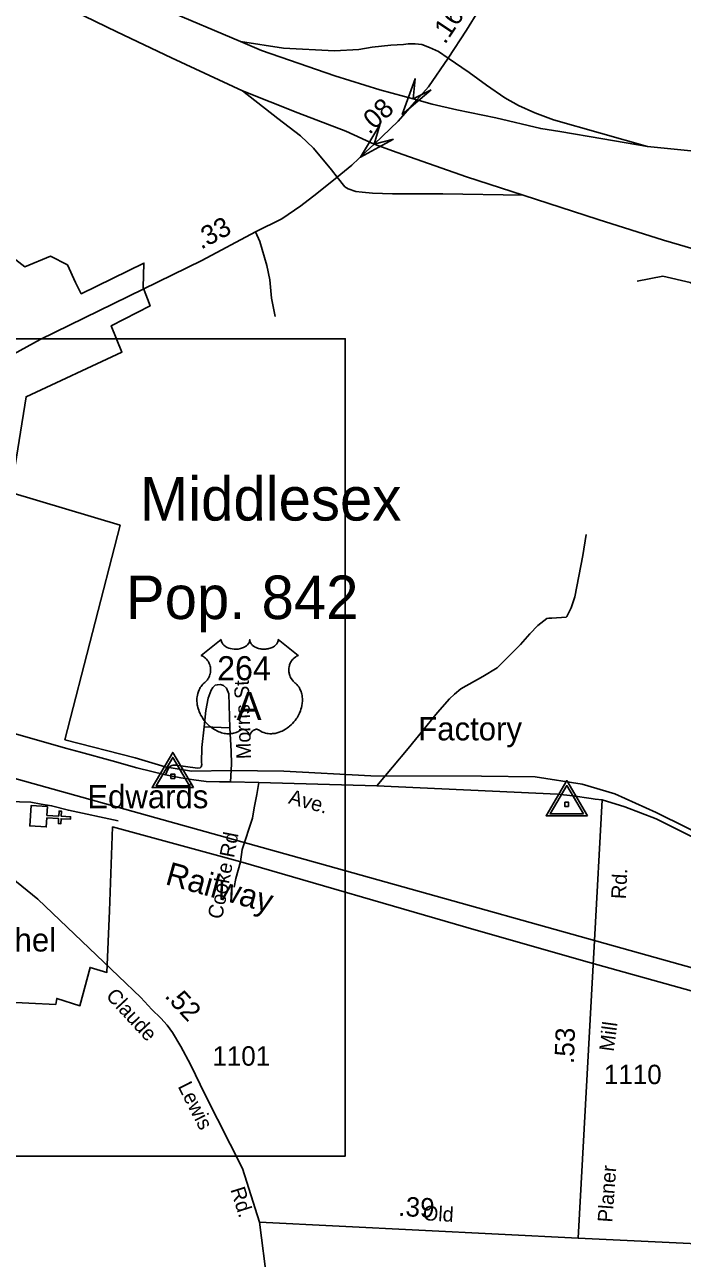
# Model space of a CAD drawing. Extents: x 2220236 to 2384410, y 720751 to 894131.
# Drawn here: x 2237689 to 2241927, y 739507 to 747450 of the extents above; entities that cross this region are included whole.
import ezdxf

# ---------------------------------------------------------------- set-up
doc = ezdxf.new("R2010")
doc.units = 0
doc.layers.add('Default', color=7, linetype='Continuous')

msp = doc.modelspace()

# ---------------------------------------------------------------- linework, layer by layer
at = {"layer": 'Default'}
for p, q in [((2238844.9, 742930.1), (2239010.9, 742923.5)), ((2241409.7, 742459.3), (2241360.6, 741554.5)), ((2241360.6, 741554.5), (2241256.6, 739638)), ((2239203.1, 739739.1), (2241256.6, 739638))]:
    msp.add_line(p, q, dxfattribs=at)
for points in [[(2239079.2, 747341.1), (2238592.2, 747548.6), (2238150.3, 747747.3), (2237620.8, 747997.2), (2237072.2, 748259.9), (2236698.6, 748435.1), (2236470.2, 748535.5), (2236233.2, 748644.4), (2235755, 748851.6), (2235522.3, 748954.1), (2235200, 749086.5), (2234966.3, 749181.4)], [(2234975.3, 749009.1), (2235159.4, 748926.3), (2235460.4, 748793.9), (2235782.8, 748640.1), (2236250.3, 748422.3), (2236589.7, 748249.2), (2237157.6, 747950.2), (2237648.6, 747713.1), (2238282.6, 747403.4), (2238634.8, 747236.8), (2239092.3, 747024.2)], [(2240417.2, 747235.1), (2240535.6, 747414), (2240616.5, 747544.5), (2240689.5, 747671.2)], [(2240216.2, 746965.7), (2239977.6, 747031.7), (2239687.3, 747121.5), (2239394.8, 747221.8), (2239215.5, 747283.8), (2239079.2, 747341.1)], [(2240417.2, 747235.1), (2240354.9, 747278.6), (2240298.6, 747304.1), (2240248.6, 747321.8), (2240206.3, 747328), (2240159.4, 747328), (2240129.5, 747323.7), (2240048.3, 747319.4), (2239928.8, 747304.5), (2239843.4, 747291.6), (2239685.4, 747281), (2239356.7, 747300.2), (2239079.2, 747341.1)], [(2240216.2, 746965.7), (2240290.8, 747050.2), (2240417.2, 747235.1)], [(2241702.5, 746666.5), (2241096.6, 746837.5), (2240975.7, 746883.1), (2240871.6, 746929), (2240783.6, 746979.2), (2240664.5, 747061.3), (2240553.8, 747142.3), (2240417.2, 747235.1)], [(2239092.3, 747024.2), (2239450.3, 746882.2), (2239757.7, 746764.7), (2239940.3, 746681)], [(2239092.3, 747024.2), (2239320.4, 746846.3), (2239465.7, 746733.6), (2239550.3, 746654.3), (2239665.4, 746515.4), (2239701.8, 746467.6)], [(2239940.3, 746681), (2240096.2, 746829.7), (2240216.2, 746965.7)], [(2241702.5, 746666.5), (2241414.3, 746715.6), (2241136.8, 746762.6), (2241015.1, 746781.8), (2240724.8, 746850.2), (2240475, 746901.4), (2240314.9, 746937.8), (2240216.2, 746965.7)], [(2239701.8, 746467.6), (2239797.3, 746546.7), (2239887.6, 746630.8), (2239940.3, 746681)], [(2239940.3, 746681), (2240088.6, 746628), (2240536.9, 746470), (2240902, 746352.5)], [(2241635.8, 745798.2), (2241801.9, 745830.8), (2241976.8, 745791.1), (2242052.9, 745740.4), (2242534.7, 745828.9), (2242600.8, 745896.4), (2242607.7, 746004.5), (2242565.7, 746103.8), (2242656.7, 746147.8), (2242740.8, 746074), (2242840.9, 746108), (2242922.9, 746214.5), (2243055.8, 746267.6), (2243188.9, 746258.3), (2243431.9, 746135.2), (2244080.8, 746207.2), (2244179.9, 746342.9), (2244228.8, 746538), (2244255.5, 746657), (2244282.2, 746686.2), (2244318.9, 746694.3), (2244418.8, 746669.3)], [(2244238.9, 746539.3), (2244044.4, 746549), (2243824.5, 746555.4), (2243549.1, 746559.7), (2243233.2, 746561.8), (2242752.8, 746581.1), (2242310.9, 746604.5), (2242003.5, 746636.6), (2241702.5, 746666.5)], [(2236089.7, 743291.6), (2236091.7, 743884.7), (2236100.4, 744384.7), (2236135.7, 744463.5), (2236224.4, 744622.2), (2236298.7, 744711.4), (2236462.8, 744802.1), (2236705.2, 744893.4), (2237380.1, 745200.3), (2237789, 745422.4), (2238830.4, 745932.7), (2239176.9, 746116.9), (2239346, 746200.8), (2239469.3, 746283.8), (2239572.7, 746362.7), (2239701.8, 746467.6)], [(2239701.8, 746467.6), (2239752.3, 746406), (2239774.3, 746394.3), (2239822.5, 746376.6), (2239864.4, 746371.1), (2239930.4, 746365.5), (2240058.5, 746360.5), (2240384.2, 746361.2), (2240902, 746352.5)], [(2240902, 746352.5), (2241384.4, 746196.6), (2241805, 746062), (2242240.5, 745936), (2242844.6, 745786.5), (2243412.5, 745656.2), (2243820.2, 745572.9), (2244020.9, 745538.7), (2244716.8, 745427.6), (2245282.5, 745350.7), (2245592.1, 745305.9), (2246206.9, 745224.7), (2246270.6, 745217.3)], [(2239304, 745570.9), (2239280.3, 745688.5), (2239269.4, 745808.5), (2239249.3, 745899.8), (2239205.4, 746053.3), (2239176.9, 746116.9)], [(2237536, 746012.2), (2237689.8, 745891), (2237855.2, 745959.7), (2237964.5, 745903.1), (2238017, 745790.1), (2238053.2, 745717.4), (2238457.5, 745915.2), (2238453.2, 745757.8), (2238497, 745639.4), (2238247.2, 745511.4), (2238316, 745341.8), (2237697.8, 745055.1), (2237600.8, 744437.2), (2238303.8, 744227.2), (2237948.2, 742846.1), (2238400.8, 742729), (2238594.8, 742672.5), (2238764.5, 742644.2), (2239019, 742648.2), (2239358.5, 742644.2), (2239919.8, 742614.7), (2240632, 742612.2), (2240978.8, 742607.9), (2241281.8, 742559.4), (2241492, 742498.8), (2241758.8, 742377.7), (2242340.5, 742090.9)], [(2237536, 746012.2), (2237689.8, 745891), (2237855.2, 745959.7), (2237964.5, 745903.1), (2238017, 745790.1), (2238053.2, 745717.4), (2238457.5, 745915.2), (2238453.2, 745757.8), (2238497, 745639.4), (2238247.2, 745511.4), (2238316, 745341.8), (2237697.8, 745055.1), (2237600.8, 744437.2), (2238303.8, 744227.2), (2237948.2, 742846.1), (2238400.8, 742729), (2238594.8, 742672.5), (2238764.5, 742644.2), (2239019, 742648.2), (2239358.5, 742644.2), (2239919.8, 742614.7), (2240632, 742612.2), (2240978.8, 742607.9), (2241281.8, 742559.4), (2241492, 742498.8), (2241758.8, 742377.7), (2242340.5, 742090.9)], [(2231448.3, 745428), (2239755.4, 745428), (2239755.4, 740165.1), (2231448.3, 740165.1), (2231448.3, 745428)], [(2239957.5, 742549.4), (2240161.4, 742790.9), (2240349.5, 743022.4), (2240426.7, 743109), (2240458.5, 743139.3), (2240500.2, 743173.6), (2240641.4, 743252.7), (2240734.9, 743309.4), (2240883.8, 743458.5), (2240945, 743529), (2240996.7, 743581.3), (2241054.2, 743627.9), (2241066.3, 743629.9), (2241086.2, 743628.1), (2241179.4, 743636.2), (2241182, 743638.9), (2241211.6, 743695.1), (2241235, 743767.4), (2241286.9, 744031.6), (2241307.7, 744167.8)], [(2229654.8, 743197.3), (2229784.7, 743212.2), (2230034.1, 743256.3), (2231638.9, 743567.2), (2231774.6, 743594.4), (2231890.3, 743619.2), (2232004.1, 743640.2), (2232265.6, 743694.3), (2232405.4, 743725.4), (2232590.9, 743762.9), (2232780.7, 743784.4), (2232962.4, 743793.9), (2233126.5, 743781.3), (2233250.5, 743772.2), (2233448.7, 743743.9), (2233655, 743697.7), (2233873.3, 743643.4), (2236153.5, 743006.3), (2239641.8, 742035), (2241914, 741399.8), (2243637.2, 740920.1)], [(2236089.7, 743291.6), (2236461.6, 743208.7), (2236818.3, 743109.6), (2237181, 743012.5), (2237585.7, 742897.8), (2237952.5, 742792.9), (2238049, 742766.7), (2238252.9, 742711.4), (2238411.3, 742664.7), (2238595.6, 742620.3), (2238695.7, 742601.1), (2238779.6, 742587.8), (2238857.8, 742578.4), (2238943.7, 742575.2), (2239015.7, 742575.7), (2239197.6, 742571.2), (2239957.5, 742549.4), (2241123.5, 742495), (2241221.5, 742485.8), (2241339.5, 742468.7), (2241365.6, 742462.8), (2241409.7, 742459.3)], [(2238844.9, 742930.1), (2238856, 743034.3), (2238871.4, 743114.3), (2238891.1, 743164.5), (2238900.8, 743182.5), (2238916.7, 743196.6), (2238930.6, 743200.7), (2238950.6, 743200.9), (2238970.7, 743195.1), (2238988.9, 743177.3), (2239005.2, 743141.4), (2239010.9, 742923.5)], [(2238595.6, 742620.3), (2238613.1, 742658.4), (2238625.1, 742674.5), (2238637, 742680.7), (2238645, 742682.7), (2238663, 742682.7), (2238803, 742663.9), (2238819, 742666.1), (2238827, 742672.2), (2238830.8, 742686.1), (2238828.7, 742700.1), (2238829.9, 742796.1), (2238844.9, 742930.1)], [(2239010.9, 742923.5), (2239020.2, 742773.6), (2239020.9, 742689.8), (2239015.7, 742575.7)], [(2239039.1, 741896.2), (2239050.7, 741952.4), (2239079.9, 742060.5), (2239091.1, 742140.5), (2239157.7, 742341.1), (2239167, 742407), (2239184.4, 742493.1), (2239197.6, 742571.2)], [(2241409.7, 742459.3), (2241555.9, 742414.5), (2241758.5, 742336.2), (2241985.3, 742224.1), (2242214.1, 742119.9), (2242683.7, 741881.9), (2245463.6, 740507), (2245943.4, 740267), (2246389.2, 740038.9), (2246724.3, 739863.7), (2246953.1, 739759.6), (2247223.7, 739667.8), (2247470, 739627.8), (2247814, 739604.5), (2248421.9, 739577.6), (2249328.8, 739522.4)], [(2237591.9, 742448), (2237656.3, 742446.9), (2237727.7, 742444.6), (2237795.6, 742431.9), (2237862.3, 742421.5), (2237970.5, 742392.7), (2238291, 742323.6)], [(2242262, 741152.1), (2241290.5, 741423.7), (2240532.8, 741640.4), (2239081, 742060), (2238255.2, 742284.8), (2238235.2, 741743.7), (2238219, 741347.9), (2238110, 741380.2), (2238045.2, 741133.9), (2237895.2, 741180.7), (2237889, 741142.2), (2237542.5, 741159.3)], [(2242262, 741152.1), (2241290.5, 741423.7), (2240532.8, 741640.4), (2239081, 742060), (2238255.2, 742284.8), (2238235.2, 741743.7), (2238219, 741347.9), (2238110, 741380.2), (2238045.2, 741133.9), (2237895.2, 741180.7), (2237889, 741142.2), (2237542.5, 741159.3)], [(2239203.1, 739739.1), (2239091.9, 740085.4), (2238852.3, 740559.2), (2238756.7, 740754.3), (2238695.8, 740871.9), (2238641, 740961.4), (2238606.6, 741009.1), (2238566.3, 741052.7), (2238507.9, 741110.1), (2238437.3, 741185.6), (2238294.2, 741324.5), (2237773, 741819.9), (2237566.6, 741986.2), (2237175.3, 741995.4), (2236821.9, 741994.3), (2236450.2, 741994.3), (2236090, 741992)], [(2239425.8, 738176.6), (2239412.9, 738212.9), (2239402.5, 738238.8), (2239394.8, 738267.3), (2239376.6, 738420.2), (2239301.5, 738966.9), (2239203.1, 739739.1)], [(2241256.6, 739638), (2242067.1, 739599.2)]]:
    msp.add_lwpolyline(points, dxfattribs=at)
for points in [[(2240308.6, 747029.8), (2240122.4, 746872.4), (2240205, 747101.8), (2240192, 746972.5)], [(2240066, 746714), (2239852.3, 746596.7), (2239978.7, 746805.2), (2239940.3, 746681)], [(2238955.2, 743490.6), (2238955.5, 743485.3), (2238956.8, 743479), (2238957.8, 743475.7), (2238960.7, 743469.5), (2238965.6, 743462.1), (2238972.4, 743454.9), (2238980.1, 743448.6), (2238985.2, 743445.3), (2238994, 743440.5), (2239004, 743436.4), (2239015, 743433.2), (2239026.4, 743430.9), (2239038.7, 743429.5), (2239051, 743429.3), (2239064.2, 743430.3), (2239078.8, 743433.1), (2239085.5, 743434.8), (2239093, 743437.4), (2239100, 743440.3), (2239107.7, 743444.4), (2239113.9, 743448.4), (2239118.7, 743451.9), (2239125.5, 743458.4), (2239130.9, 743465.2), (2239133.2, 743469), (2239135.2, 743472.6), (2239137.9, 743480.4), (2239138.7, 743483.8), (2239139.2, 743490.9), (2239139.6, 743484.9), (2239140.2, 743481.2), (2239141.2, 743477.6), (2239142.8, 743473.7), (2239145.5, 743468.2), (2239148.5, 743463.6), (2239154.3, 743456.9), (2239157.8, 743453.5), (2239161.1, 743450.9), (2239169.8, 743444.9), (2239180, 743439.7), (2239185.1, 743437.5), (2239190.2, 743435.7), (2239196.8, 743433.7), (2239203.5, 743432.1), (2239210.2, 743431), (2239217, 743430), (2239224, 743429.5), (2239229.7, 743429.3), (2239236.7, 743429.4), (2239243.2, 743429.8), (2239249.8, 743430.5), (2239257.1, 743431.7), (2239262.9, 743433), (2239270.7, 743435.1), (2239277.6, 743437.6), (2239283.8, 743440.2), (2239291.8, 743444.4), (2239298.2, 743448.4), (2239302.9, 743452.3), (2239308.6, 743457.4), (2239313.9, 743463.6), (2239317, 743468.1), (2239319.2, 743472.7), (2239321.2, 743477.6), (2239322.5, 743482.7), (2239323.1, 743487.2), (2239323.2, 743491), (2239451.8, 743388.6), (2239448.8, 743387.4), (2239441.8, 743384), (2239436.3, 743380.7), (2239427.4, 743374.5), (2239423.6, 743371.1), (2239419.8, 743367.5), (2239416.3, 743363.7), (2239413.2, 743360.2), (2239409.5, 743355), (2239406.2, 743349.8), (2239402.9, 743344.1), (2239400.5, 743339.2), (2239396.6, 743328.8), (2239394.7, 743322.3), (2239393.5, 743316.8), (2239391.9, 743305.3), (2239391.6, 743299.8), (2239391.6, 743294.4), (2239391.9, 743288.7), (2239392.4, 743283.3), (2239393.4, 743277.6), (2239394.3, 743272.5), (2239395.9, 743266.4), (2239398.2, 743259.2), (2239401, 743252.3), (2239406.9, 743241.2), (2239414.4, 743229.8), (2239419.8, 743223.4), (2239425.1, 743217.9), (2239433.1, 743211.2), (2239437.4, 743207.4), (2239442.3, 743202.5), (2239450.3, 743193.1), (2239453.6, 743188.7), (2239456.9, 743183.8), (2239459.9, 743178.7), (2239463, 743173.2), (2239465.4, 743168.4), (2239469.9, 743157.4), (2239473.2, 743146.7), (2239474.8, 743141.1), (2239477.1, 743128.5), (2239478.1, 743122.2), (2239479, 743109.9), (2239479.1, 743095), (2239477.9, 743080.9), (2239475.3, 743064.4), (2239473.1, 743054.5), (2239469.7, 743043.1), (2239466.4, 743033.1), (2239460.6, 743018.4), (2239455.4, 743007.8), (2239448.6, 742995.3), (2239444, 742987.8), (2239438.6, 742979.8), (2239431.8, 742970.5), (2239423.9, 742960.6), (2239414.4, 742950.2), (2239406.7, 742942.5), (2239396.7, 742933.6), (2239390.6, 742928.5), (2239382, 742922), (2239370.1, 742914.1), (2239358.4, 742907.3), (2239348.5, 742902.3), (2239339.7, 742898.5), (2239328.3, 742894.1), (2239309.3, 742888.9), (2239302.4, 742887.4), (2239294.2, 742886.2), (2239286.5, 742885.5), (2239279.1, 742885), (2239269.1, 742885), (2239259.1, 742885.8), (2239249.7, 742887.1), (2239239.9, 742889.2), (2239229.6, 742892.2), (2239220.3, 742895.9), (2239210.9, 742900.5), (2239195, 742910.5), (2239190.4, 742913), (2239187.8, 742913.7), (2239181.7, 742914), (2239175.9, 742912.7), (2239170, 742910.4), (2239166.4, 742908.5), (2239161.7, 742905.4), (2239158, 742902.5), (2239153.6, 742898.3), (2239150.6, 742894.8), (2239148.3, 742892.1), (2239143.8, 742885), (2239142.2, 742881.7), (2239140.5, 742877.3), (2239139.1, 742871), (2239137, 742879), (2239134.7, 742884.3), (2239131.9, 742888.9), (2239129.1, 742892.9), (2239124.6, 742898.1), (2239120.6, 742901.9), (2239115.7, 742905.9), (2239110.6, 742909), (2239106.4, 742911.1), (2239102.6, 742912.6), (2239098, 742913.7), (2239094.2, 742914), (2239091.1, 742914), (2239086.8, 742913), (2239081, 742908.8), (2239075.5, 742905), (2239069.5, 742901.3), (2239062.3, 742897.5), (2239057.1, 742895), (2239050.9, 742892.6), (2239043.6, 742890.2), (2239035.7, 742888.1), (2239027.5, 742886.5), (2239020.4, 742885.4), (2239012.7, 742884.7), (2239005.8, 742884.5), (2238998.6, 742884.5), (2238991.8, 742885.1), (2238984, 742885.8), (2238974.3, 742887.2), (2238966.3, 742889), (2238957.7, 742891.3), (2238949, 742894), (2238939.7, 742897.6), (2238928, 742902.7), (2238919.9, 742906.9), (2238907, 742914.3), (2238892, 742924.7), (2238880.6, 742933.9), (2238872.3, 742941.4), (2238860.1, 742953.8), (2238852.9, 742962), (2238841.6, 742976.6), (2238834.4, 742987.1), (2238829.7, 742994.9), (2238822.9, 743007.3), (2238819.1, 743015.2), (2238814.3, 743026.6), (2238810.5, 743037), (2238807.3, 743046.9), (2238805.6, 743053.2), (2238803.1, 743064.2), (2238801.6, 743072), (2238800.2, 743082.7), (2238799.4, 743094), (2238799.3, 743104.5), (2238799.5, 743113.1), (2238800.5, 743123.2), (2238802.2, 743133.9), (2238804.3, 743143.1), (2238806.1, 743149.7), (2238808.9, 743157.8), (2238812.5, 743166.7), (2238816.7, 743175.2), (2238820.8, 743182.3), (2238825.9, 743189.9), (2238830.9, 743196.3), (2238837.5, 743203.5), (2238844.3, 743210), (2238850.6, 743215.1), (2238858, 743222.4), (2238861.9, 743226.8), (2238866.5, 743232.9), (2238870.3, 743238.6), (2238873.2, 743243.7), (2238877.1, 743251.3), (2238879.5, 743256.9), (2238882.5, 743265.5), (2238883.9, 743271.6), (2238885.5, 743279.5), (2238886.4, 743286.8), (2238886.8, 743296), (2238886.6, 743303.6), (2238885.6, 743312.5), (2238883.9, 743321), (2238881.9, 743328.5), (2238878.7, 743337), (2238875.8, 743343.2), (2238870.9, 743351.6), (2238865.4, 743359.5), (2238859.7, 743365.8), (2238854, 743371.5), (2238848.6, 743375.8), (2238843.4, 743379.5), (2238836.8, 743383.5), (2238830.5, 743386.6), (2238826.6, 743388.2)], [(2238777.6, 742538.3), (2238643.7, 742764.3), (2238510.2, 742538.3)], [(2238751.7, 742550.4), (2238536.2, 742550.4), (2238643.7, 742732.5)], [(2238656, 742597), (2238656, 742625.2), (2238631.7, 742625.2), (2238631.7, 742597)], [(2241316.2, 742356.8), (2241182.2, 742582.8), (2241048.8, 742356.8)], [(2241290.3, 742368.9), (2241074.7, 742368.9), (2241182.2, 742551)], [(2237836, 742415.8), (2237832.8, 742359), (2237908.8, 742354.5), (2237910.7, 742386.4), (2237926.7, 742385.5), (2237924.8, 742353.6), (2237984.8, 742350.1), (2237983.9, 742334.1), (2237923.9, 742337.6), (2237922, 742305.6), (2237906, 742306.6), (2237907.9, 742338.5), (2237831.9, 742343), (2237828.4, 742285.4), (2237722.1, 742291.6), (2237729.8, 742422)], [(2241194.5, 742415.5), (2241194.5, 742443.7), (2241170.3, 742443.7), (2241170.3, 742415.5)]]:
    msp.add_lwpolyline(points, close=True, dxfattribs=at)

# ---------------------------------------------------------------- texts
for s, height, rotation, p in [('.16', 125, 56.49435, (2240397.9, 747319.2)), ('.08', 125, 43.64137, (2239909.7, 746738.2)), ('.33', 125, 27.99178, (2238826.1, 746001.1)), ('Morris St', 95, 91.71239, (2239148.9, 742722.7)), ('Ave.', 95, 344.4704, (2239383.5, 742437.4)), ('Cooke Rd', 95, 79.03109, (2238960.6, 741686.6)), ('Railway', 150, 344.44041, (2238588.4, 741917.3)), ('Rd.', 95, 86.77452, (2241562.8, 741818.2)), ('Claude', 95, 312.74936, (2238207.1, 741192.3)), ('.52', 125, 313.11656, (2238585.9, 741192.4)), ('Mill', 95, 82.36012, (2241485.1, 740835.3)), ('.53', 125, 87.87826, (2241227.7, 740757.9)), ('Lewis', 95, 296.97198, (2238673.7, 740614.8)), ('Planer', 95, 85.80392, (2241475.7, 739735.9)), ('Rd.', 95, 287.4193, (2239014, 739950.5)), ('.39', 125, 356.68451, (2240094.5, 739781.1)), ('Old', 95, 356.68451, (2240253.6, 739752.8))]:
    msp.add_text(s, height=height, rotation=rotation, dxfattribs=at).set_placement(p)
for s, height, p in [('Middlesex', 280, (2238430.8, 744257.5)), ('Pop. 842', 280, (2238341.3, 743623.2)), ('264', 155, (2238929.6, 743229.3)), ('A', 180, (2239054.7, 742974.4)), ('Factory', 150, (2240225.1, 742842.1)), ('Edwards', 150, (2238092.4, 742405.3)), ('St. Bethel', 150, (2237021.8, 741482.5)), ('1101', 125, (2238898.9, 740747.5)), ('1110', 125, (2241422.3, 740628.6))]:
    msp.add_text(s, height=height, dxfattribs=at).set_placement(p)

doc.saveas('drawing.dxf')
